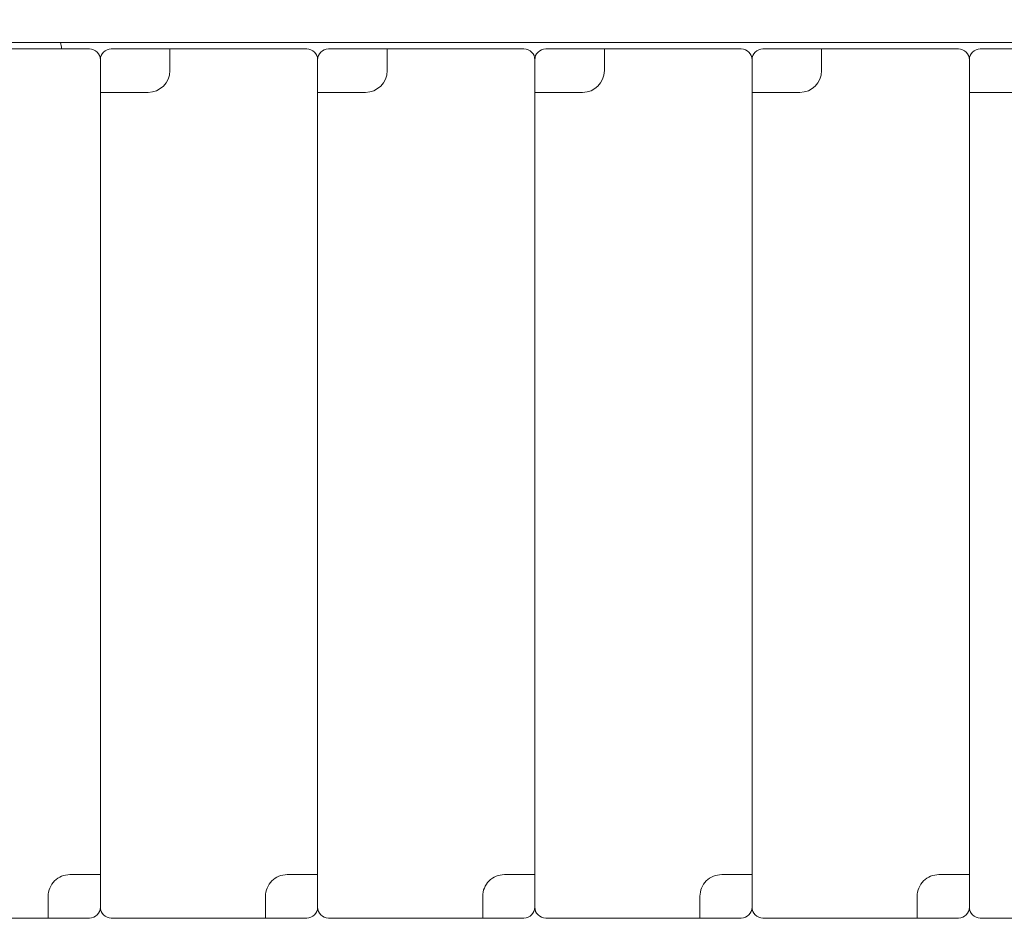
# Model space of a CAD drawing. Header units: millimetres. Extents: x -1114 to 1396, y -630 to 631.
# Tile 367 of 656: x 2 to 25, y 134 to 155. Entities that reach past the tile are written whole.
import ezdxf

# ---------------------------------------------------------------- set-up
doc = ezdxf.new("R2010")
doc.units = ezdxf.units.MM
doc.header["$MEASUREMENT"] = 0

msp = doc.modelspace()

# ---------------------------------------------------------------- linework, layer by layer
at = {"lineweight": 18}
for points, knots in [([(1038.9843, -629.7647), (1038.9843, -629.7647), (-1111.4882, -629.7647), (-1111.4882, -629.7647), (-1111.4882, -629.7647), (-1111.4882, -629.7647), (-1111.4882, 630.7883), (-1111.4882, 630.7883), (-1111.4882, 630.7883), (-1111.4882, 630.7883), (1038.9843, 630.7883), (1038.9843, 630.7883)], [0, 0, 0, 0, 0.3333333, 0.3333333, 0.3333333, 0.3333333, 0.6666667, 0.6666667, 0.6666667, 0.6666667, 1, 1, 1, 1]), ([(4.3526, 154.2994), (4.3526, 154.3657), (4.3262, 154.4293), (4.2793, 154.4762), (4.2793, 154.4762), (4.2325, 154.5231), (4.1689, 154.5494), (4.1026, 154.5494)], [0, 0, 0, 0, 0.5, 0.5, 0.5, 0.5, 1, 1, 1, 1]), ([(4.6026, 154.5494), (4.5363, 154.5494), (4.4727, 154.5231), (4.4258, 154.4762), (4.4258, 154.4762), (4.3789, 154.4293), (4.3526, 154.3657), (4.3526, 154.2994)], [0, 0, 0, 0, 0.5, 0.5, 0.5, 0.5, 1, 1, 1, 1]), ([(9.3526, 154.2994), (9.3526, 154.3657), (9.3262, 154.4293), (9.2793, 154.4762), (9.2793, 154.4762), (9.2325, 154.5231), (9.1689, 154.5494), (9.1026, 154.5494)], [0, 0, 0, 0, 0.5, 0.5, 0.5, 0.5, 1, 1, 1, 1]), ([(9.6026, 154.5494), (9.5363, 154.5494), (9.4727, 154.5231), (9.4258, 154.4762), (9.4258, 154.4762), (9.3789, 154.4293), (9.3526, 154.3657), (9.3526, 154.2994)], [0, 0, 0, 0, 0.5, 0.5, 0.5, 0.5, 1, 1, 1, 1]), ([(14.3526, 154.2994), (14.3526, 154.3657), (14.3262, 154.4293), (14.2793, 154.4762), (14.2793, 154.4762), (14.2325, 154.5231), (14.1689, 154.5494), (14.1026, 154.5494)], [0, 0, 0, 0, 0.5, 0.5, 0.5, 0.5, 1, 1, 1, 1]), ([(14.6026, 154.5494), (14.5363, 154.5494), (14.4727, 154.5231), (14.4258, 154.4762), (14.4258, 154.4762), (14.3789, 154.4293), (14.3526, 154.3657), (14.3526, 154.2994)], [0, 0, 0, 0, 0.5, 0.5, 0.5, 0.5, 1, 1, 1, 1]), ([(19.3526, 154.2994), (19.3526, 154.3657), (19.3262, 154.4293), (19.2793, 154.4762), (19.2793, 154.4762), (19.2325, 154.5231), (19.1689, 154.5494), (19.1026, 154.5494)], [0, 0, 0, 0, 0.5, 0.5, 0.5, 0.5, 1, 1, 1, 1]), ([(19.6026, 154.5494), (19.5363, 154.5494), (19.4727, 154.5231), (19.4258, 154.4762), (19.4258, 154.4762), (19.3789, 154.4293), (19.3526, 154.3657), (19.3526, 154.2994)], [0, 0, 0, 0, 0.5, 0.5, 0.5, 0.5, 1, 1, 1, 1]), ([(24.3526, 154.2994), (24.3526, 154.3657), (24.3262, 154.4293), (24.2793, 154.4762), (24.2793, 154.4762), (24.2325, 154.5231), (24.1689, 154.5494), (24.1026, 154.5494)], [0, 0, 0, 0, 0.5, 0.5, 0.5, 0.5, 1, 1, 1, 1]), ([(24.6026, 154.5494), (24.5363, 154.5494), (24.4727, 154.5231), (24.4258, 154.4762), (24.4258, 154.4762), (24.3789, 154.4293), (24.3526, 154.3657), (24.3526, 154.2994)], [0, 0, 0, 0, 0.5, 0.5, 0.5, 0.5, 1, 1, 1, 1]), ([(3.6526, 135.5494), (3.52, 135.5494), (3.3928, 135.4967), (3.299, 135.4029), (3.299, 135.4029), (3.2052, 135.3092), (3.1526, 135.182), (3.1526, 135.0494)], [0, 0, 0, 0, 0.5, 0.5, 0.5, 0.5, 1, 1, 1, 1]), ([(8.6526, 135.5494), (8.52, 135.5494), (8.3928, 135.4967), (8.299, 135.4029), (8.299, 135.4029), (8.2052, 135.3092), (8.1526, 135.182), (8.1526, 135.0494)], [0, 0, 0, 0, 0.5, 0.5, 0.5, 0.5, 1, 1, 1, 1]), ([(13.6526, 135.5494), (13.52, 135.5494), (13.3928, 135.4967), (13.299, 135.4029), (13.299, 135.4029), (13.2052, 135.3092), (13.1526, 135.182), (13.1526, 135.0494)], [0, 0, 0, 0, 0.5, 0.5, 0.5, 0.5, 1, 1, 1, 1]), ([(18.6526, 135.5494), (18.52, 135.5494), (18.3928, 135.4967), (18.299, 135.4029), (18.299, 135.4029), (18.2052, 135.3092), (18.1526, 135.182), (18.1526, 135.0494)], [0, 0, 0, 0, 0.5, 0.5, 0.5, 0.5, 1, 1, 1, 1]), ([(23.6526, 135.5494), (23.52, 135.5494), (23.3928, 135.4967), (23.299, 135.4029), (23.299, 135.4029), (23.2052, 135.3092), (23.1526, 135.182), (23.1526, 135.0494)], [0, 0, 0, 0, 0.5, 0.5, 0.5, 0.5, 1, 1, 1, 1]), ([(4.3526, 134.7994), (4.3526, 134.7331), (4.3789, 134.6695), (4.4258, 134.6226), (4.4258, 134.6226), (4.4727, 134.5757), (4.5363, 134.5494), (4.6026, 134.5494)], [0, 0, 0, 0, 0.5, 0.5, 0.5, 0.5, 1, 1, 1, 1]), ([(9.3526, 134.7994), (9.3526, 134.7331), (9.3789, 134.6695), (9.4258, 134.6226), (9.4258, 134.6226), (9.4727, 134.5757), (9.5363, 134.5494), (9.6026, 134.5494)], [0, 0, 0, 0, 0.5, 0.5, 0.5, 0.5, 1, 1, 1, 1]), ([(14.3526, 134.7994), (14.3526, 134.7331), (14.3789, 134.6695), (14.4258, 134.6226), (14.4258, 134.6226), (14.4727, 134.5757), (14.5363, 134.5494), (14.6026, 134.5494)], [0, 0, 0, 0, 0.5, 0.5, 0.5, 0.5, 1, 1, 1, 1]), ([(19.3526, 134.7994), (19.3526, 134.7331), (19.3789, 134.6695), (19.4258, 134.6226), (19.4258, 134.6226), (19.4727, 134.5757), (19.5363, 134.5494), (19.6026, 134.5494)], [0, 0, 0, 0, 0.5, 0.5, 0.5, 0.5, 1, 1, 1, 1]), ([(24.3526, 134.7994), (24.3526, 134.7331), (24.3789, 134.6695), (24.4258, 134.6226), (24.4258, 134.6226), (24.4727, 134.5757), (24.5363, 134.5494), (24.6026, 134.5494)], [0, 0, 0, 0, 0.5, 0.5, 0.5, 0.5, 1, 1, 1, 1])]:
    msp.add_open_spline(points, degree=3, knots=knots, dxfattribs=at)
for points in [[(-10.4974, 154.6994), (-10.4974, 154.6994), (29.2026, 154.6994), (29.2026, 154.6994)], [(4.1026, 154.5494), (4.1026, 154.5494), (0.9526, 154.5494), (0.9526, 154.5494)], [(4.1026, 154.5494), (4.1026, 154.5494), (0.9526, 154.5494), (0.9526, 154.5494)], [(3.4614, 154.5496), (3.4553, 154.5998), (3.4477, 154.6498), (3.4387, 154.6996)], [(4.6026, 154.5494), (4.6026, 154.5494), (5.9526, 154.5494), (5.9526, 154.5494)], [(9.1026, 154.5494), (9.1026, 154.5494), (5.9526, 154.5494), (5.9526, 154.5494)], [(5.9526, 154.2994), (5.9526, 154.2994), (5.9526, 154.5494), (5.9526, 154.5494)], [(9.6026, 154.5494), (9.6026, 154.5494), (10.9526, 154.5494), (10.9526, 154.5494)], [(14.1026, 154.5494), (14.1026, 154.5494), (10.9526, 154.5494), (10.9526, 154.5494)], [(10.9526, 154.2994), (10.9526, 154.2994), (10.9526, 154.5494), (10.9526, 154.5494)], [(14.6026, 154.5494), (14.6026, 154.5494), (15.9526, 154.5494), (15.9526, 154.5494)], [(19.1026, 154.5494), (19.1026, 154.5494), (15.9526, 154.5494), (15.9526, 154.5494)], [(15.9526, 154.2994), (15.9526, 154.2994), (15.9526, 154.5494), (15.9526, 154.5494)], [(19.1026, 154.5494), (19.1026, 154.5494), (15.9526, 154.5494), (15.9526, 154.5494)], [(19.6026, 154.5494), (19.6026, 154.5494), (20.9526, 154.5494), (20.9526, 154.5494)], [(24.1026, 154.5494), (24.1026, 154.5494), (20.9526, 154.5494), (20.9526, 154.5494)], [(20.9526, 154.2994), (20.9526, 154.2994), (20.9526, 154.5494), (20.9526, 154.5494)], [(24.1026, 154.5494), (24.1026, 154.5494), (20.9526, 154.5494), (20.9526, 154.5494)], [(24.6026, 154.5494), (24.6026, 154.5494), (25.9526, 154.5494), (25.9526, 154.5494)], [(4.3526, 135.5494), (4.3526, 135.5494), (4.3526, 154.2994), (4.3526, 154.2994)], [(4.3526, 135.5494), (4.3526, 135.5494), (4.3526, 154.2994), (4.3526, 154.2994)], [(5.9526, 154.2994), (5.9526, 154.2994), (5.9526, 154.0494), (5.9526, 154.0494)], [(9.3526, 135.5494), (9.3526, 135.5494), (9.3526, 154.2994), (9.3526, 154.2994)], [(9.3526, 135.5494), (9.3526, 135.5494), (9.3526, 154.2994), (9.3526, 154.2994)], [(10.9526, 154.2994), (10.9526, 154.2994), (10.9526, 154.0494), (10.9526, 154.0494)], [(14.3526, 135.5494), (14.3526, 135.5494), (14.3526, 154.2994), (14.3526, 154.2994)], [(14.3526, 135.5494), (14.3526, 135.5494), (14.3526, 154.2994), (14.3526, 154.2994)], [(15.9526, 154.2994), (15.9526, 154.2994), (15.9526, 154.0494), (15.9526, 154.0494)], [(19.3526, 135.5494), (19.3526, 135.5494), (19.3526, 154.2994), (19.3526, 154.2994)], [(19.3526, 135.5494), (19.3526, 135.5494), (19.3526, 154.2994), (19.3526, 154.2994)], [(20.9526, 154.2994), (20.9526, 154.2994), (20.9526, 154.0494), (20.9526, 154.0494)], [(24.3526, 135.5494), (24.3526, 135.5494), (24.3526, 154.2994), (24.3526, 154.2994)], [(24.3526, 135.5494), (24.3526, 135.5494), (24.3526, 154.2994), (24.3526, 154.2994)], [(5.4526, 153.5494), (5.7287, 153.5494), (5.9526, 153.7733), (5.9526, 154.0494)], [(10.4526, 153.5494), (10.7287, 153.5494), (10.9526, 153.7733), (10.9526, 154.0494)], [(15.4526, 153.5494), (15.7287, 153.5494), (15.9526, 153.7733), (15.9526, 154.0494)], [(20.4526, 153.5494), (20.7287, 153.5494), (20.9526, 153.7733), (20.9526, 154.0494)], [(4.3526, 153.5494), (4.3526, 153.5494), (4.3526, 134.7994), (4.3526, 134.7994)], [(4.3526, 153.5494), (4.3526, 153.5494), (4.6026, 153.5494), (4.6026, 153.5494)], [(4.3526, 153.5494), (4.3526, 153.5494), (4.3526, 134.7994), (4.3526, 134.7994)], [(4.6026, 153.5494), (4.6026, 153.5494), (5.4526, 153.5494), (5.4526, 153.5494)], [(9.3526, 153.5494), (9.3526, 153.5494), (9.3526, 134.7994), (9.3526, 134.7994)], [(9.3526, 153.5494), (9.3526, 153.5494), (9.6026, 153.5494), (9.6026, 153.5494)], [(9.3526, 153.5494), (9.3526, 153.5494), (9.3526, 134.7994), (9.3526, 134.7994)], [(9.6026, 153.5494), (9.6026, 153.5494), (10.4526, 153.5494), (10.4526, 153.5494)], [(14.3526, 153.5494), (14.3526, 153.5494), (14.3526, 134.7994), (14.3526, 134.7994)], [(14.3526, 153.5494), (14.3526, 153.5494), (14.6026, 153.5494), (14.6026, 153.5494)], [(14.3526, 153.5494), (14.3526, 153.5494), (14.3526, 134.7994), (14.3526, 134.7994)], [(14.6026, 153.5494), (14.6026, 153.5494), (15.4526, 153.5494), (15.4526, 153.5494)], [(19.3526, 153.5494), (19.3526, 153.5494), (19.3526, 134.7994), (19.3526, 134.7994)], [(19.3526, 153.5494), (19.3526, 153.5494), (19.3526, 134.7994), (19.3526, 134.7994)], [(19.3526, 153.5494), (19.3526, 153.5494), (19.6026, 153.5494), (19.6026, 153.5494)], [(19.6026, 153.5494), (19.6026, 153.5494), (20.4526, 153.5494), (20.4526, 153.5494)], [(24.3526, 153.5494), (24.3526, 153.5494), (24.3526, 134.7994), (24.3526, 134.7994)], [(24.3526, 153.5494), (24.3526, 153.5494), (24.6026, 153.5494), (24.6026, 153.5494)], [(24.3526, 153.5494), (24.3526, 153.5494), (24.3526, 134.7994), (24.3526, 134.7994)], [(24.6026, 153.5494), (24.6026, 153.5494), (25.4526, 153.5494), (25.4526, 153.5494)], [(4.1026, 135.5494), (4.1026, 135.5494), (3.6526, 135.5494), (3.6526, 135.5494)], [(4.3526, 135.5494), (4.3526, 135.5494), (4.1026, 135.5494), (4.1026, 135.5494)], [(9.1026, 135.5494), (9.1026, 135.5494), (8.6526, 135.5494), (8.6526, 135.5494)], [(9.3526, 135.5494), (9.3526, 135.5494), (9.1026, 135.5494), (9.1026, 135.5494)], [(14.1026, 135.5494), (14.1026, 135.5494), (13.6526, 135.5494), (13.6526, 135.5494)], [(14.3526, 135.5494), (14.3526, 135.5494), (14.1026, 135.5494), (14.1026, 135.5494)], [(19.1026, 135.5494), (19.1026, 135.5494), (18.6526, 135.5494), (18.6526, 135.5494)], [(19.3526, 135.5494), (19.3526, 135.5494), (19.1026, 135.5494), (19.1026, 135.5494)], [(24.1026, 135.5494), (24.1026, 135.5494), (23.6526, 135.5494), (23.6526, 135.5494)], [(24.3526, 135.5494), (24.3526, 135.5494), (24.1026, 135.5494), (24.1026, 135.5494)], [(3.1526, 134.7994), (3.1526, 134.7994), (3.1526, 135.0494), (3.1526, 135.0494)], [(8.1526, 134.7994), (8.1526, 134.7994), (8.1526, 135.0494), (8.1526, 135.0494)], [(13.1526, 134.7994), (13.1526, 134.7994), (13.1526, 135.0494), (13.1526, 135.0494)], [(18.1526, 134.7994), (18.1526, 134.7994), (18.1526, 135.0494), (18.1526, 135.0494)], [(23.1526, 134.7994), (23.1526, 134.7994), (23.1526, 135.0494), (23.1526, 135.0494)], [(3.1526, 134.7994), (3.1526, 134.7994), (3.1526, 134.5494), (3.1526, 134.5494)], [(4.1026, 134.5494), (4.2406, 134.5494), (4.3526, 134.6613), (4.3526, 134.7994)], [(8.1526, 134.7994), (8.1526, 134.7994), (8.1526, 134.5494), (8.1526, 134.5494)], [(9.1026, 134.5494), (9.2406, 134.5494), (9.3526, 134.6613), (9.3526, 134.7994)], [(13.1526, 134.7994), (13.1526, 134.7994), (13.1526, 134.5494), (13.1526, 134.5494)], [(14.1026, 134.5494), (14.2406, 134.5494), (14.3526, 134.6613), (14.3526, 134.7994)], [(18.1526, 134.7994), (18.1526, 134.7994), (18.1526, 134.5494), (18.1526, 134.5494)], [(19.1026, 134.5494), (19.2406, 134.5494), (19.3526, 134.6613), (19.3526, 134.7994)], [(23.1526, 134.7994), (23.1526, 134.7994), (23.1526, 134.5494), (23.1526, 134.5494)], [(24.1026, 134.5494), (24.2406, 134.5494), (24.3526, 134.6613), (24.3526, 134.7994)], [(-0.3974, 134.5494), (-0.3974, 134.5494), (3.1526, 134.5494), (3.1526, 134.5494)], [(4.1026, 134.5494), (4.1026, 134.5494), (3.1526, 134.5494), (3.1526, 134.5494)], [(4.6026, 134.5494), (4.6026, 134.5494), (8.1526, 134.5494), (8.1526, 134.5494)], [(4.6026, 134.5494), (4.6026, 134.5494), (8.1526, 134.5494), (8.1526, 134.5494)], [(9.1026, 134.5494), (9.1026, 134.5494), (8.1526, 134.5494), (8.1526, 134.5494)], [(9.6026, 134.5494), (9.6026, 134.5494), (13.1526, 134.5494), (13.1526, 134.5494)], [(9.6026, 134.5494), (9.6026, 134.5494), (13.1526, 134.5494), (13.1526, 134.5494)], [(14.1026, 134.5494), (14.1026, 134.5494), (13.1526, 134.5494), (13.1526, 134.5494)], [(14.6026, 134.5494), (14.6026, 134.5494), (18.1526, 134.5494), (18.1526, 134.5494)], [(14.6026, 134.5494), (14.6026, 134.5494), (18.1526, 134.5494), (18.1526, 134.5494)], [(19.1026, 134.5494), (19.1026, 134.5494), (18.1526, 134.5494), (18.1526, 134.5494)], [(19.6026, 134.5494), (19.6026, 134.5494), (23.1526, 134.5494), (23.1526, 134.5494)], [(19.6026, 134.5494), (19.6026, 134.5494), (23.1526, 134.5494), (23.1526, 134.5494)], [(24.1026, 134.5494), (24.1026, 134.5494), (23.1526, 134.5494), (23.1526, 134.5494)], [(24.6026, 134.5494), (24.6026, 134.5494), (28.1526, 134.5494), (28.1526, 134.5494)]]:
    msp.add_open_spline(points, degree=3, dxfattribs=at)

doc.saveas('drawing.dxf')
